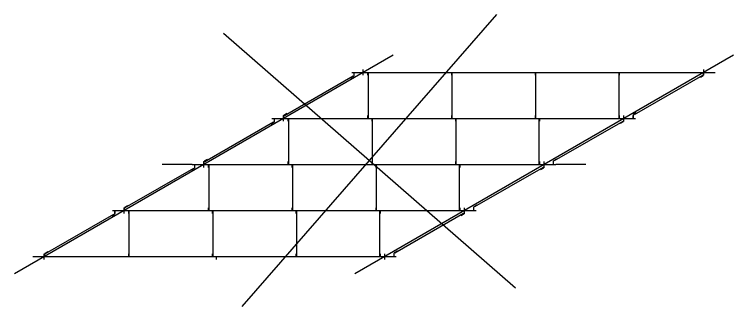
# Model space of a CAD drawing. Extents: x 634656 to 641360, y 298715 to 301183.
# Drawn here: x 639115.4 to 639490.4, y 299775.7 to 299928 of the extents above; entities that cross this region are included whole.
import ezdxf

# ---------------------------------------------------------------- set-up
doc = ezdxf.new("R2010")
doc.units = 0
doc.layers.add('1', color=7, linetype='Continuous')
doc.layers.add('2', color=7, linetype='Continuous')

msp = doc.modelspace()

# ---------------------------------------------------------------- linework, layer by layer
at = {"layer": '1'}
for p, q in [((639234.11, 299775.73), (639366.85, 299927.96)), ((639224.37, 299918.21), (639376.59, 299785.48)), ((639312.82, 299906.77), (639115.36, 299792.77)), ((639490.36, 299906.77), (639292.91, 299792.77)), ((639208.09, 299849.77), (639192.34, 299849.77)), ((639413.38, 299849.77), (639397.63, 299849.77))]:
    msp.add_line(p, q, dxfattribs=at)
at = {"layer": '2'}
for p, q in [((639297.23, 299896.27), (639297.23, 299899.27)), ((639474.77, 299896.27), (639474.77, 299899.27)), ((639256.25, 299875.34), (639291.99, 299895.9)), ((639290.82, 299894.94), (639292.34, 299895.81)), ((639291.23, 299897.77), (639480.77, 299897.77)), ((639292.34, 299897.52), (639292.34, 299895.81)), ((639292.59, 299896.27), (639292.59, 299897.77)), ((639299.73, 299896.27), (639299.73, 299897.77)), ((639299.98, 299874.02), (639299.98, 299897.52)), ((639343.39, 299896.27), (639343.39, 299897.77)), ((639343.64, 299874.02), (639343.64, 299897.52)), ((639387.05, 299896.27), (639387.05, 299897.77)), ((639387.3, 299874.02), (639387.3, 299897.52)), ((639430.45, 299897.52), (639430.45, 299874.02)), ((639430.7, 299897.77), (639430.7, 299896.27)), ((639474.18, 299896.19), (639438.44, 299875.63)), ((639473.01, 299895.23), (639474.52, 299896.1)), ((639474.52, 299897.52), (639474.52, 299896.1)), ((639257.42, 299876.3), (639255.91, 299875.43)), ((639439.61, 299876.59), (639438.1, 299875.72)), ((639249.66, 299873.77), (639439.2, 299873.77)), ((639250.77, 299873.52), (639250.77, 299871.81)), ((639251.02, 299872.27), (639251.02, 299873.77)), ((639255.66, 299872.27), (639255.66, 299875.27)), ((639255.91, 299874.02), (639255.91, 299875.43)), ((639258.16, 299872.27), (639258.16, 299873.77)), ((639258.41, 299850.02), (639258.41, 299873.52)), ((639299.73, 299873.77), (639299.73, 299875.27)), ((639301.82, 299872.27), (639301.82, 299873.77)), ((639302.07, 299850.02), (639302.07, 299873.52)), ((639343.39, 299873.77), (639343.39, 299875.27)), ((639345.48, 299872.27), (639345.48, 299873.77)), ((639345.73, 299850.02), (639345.73, 299873.52)), ((639387.05, 299873.77), (639387.05, 299875.27)), ((639388.88, 299873.52), (639388.88, 299850.02)), ((639389.13, 299873.77), (639389.13, 299872.27)), ((639430.7, 299875.27), (639430.7, 299873.77)), ((639432.95, 299873.52), (639432.95, 299872.1)), ((639433.2, 299872.27), (639433.2, 299875.27)), ((639437.85, 299875.27), (639437.85, 299873.77)), ((639438.1, 299874.02), (639438.1, 299875.72)), ((639214.68, 299851.34), (639250.42, 299871.9)), ((639249.25, 299870.94), (639250.77, 299871.81)), ((639432.61, 299872.19), (639396.87, 299851.63)), ((639431.44, 299871.23), (639432.95, 299872.1)), ((639214.09, 299848.27), (639214.09, 299851.27)), ((639215.86, 299852.3), (639214.34, 299851.43)), ((639214.34, 299850.02), (639214.34, 299851.43)), ((639258.16, 299849.77), (639258.16, 299851.27)), ((639301.82, 299849.77), (639301.82, 299851.27)), ((639345.48, 299849.77), (639345.48, 299851.27)), ((639389.13, 299851.27), (639389.13, 299849.77)), ((639391.63, 299848.27), (639391.63, 299851.27)), ((639396.28, 299851.27), (639396.28, 299849.77)), ((639398.04, 299852.59), (639396.53, 299851.72)), ((639396.53, 299850.02), (639396.53, 299851.72)), ((639173.11, 299827.34), (639208.86, 299847.9)), ((639207.68, 299846.94), (639209.2, 299847.81)), ((639208.09, 299849.77), (639397.63, 299849.77)), ((639209.2, 299849.52), (639209.2, 299847.81)), ((639209.45, 299848.27), (639209.45, 299849.77)), ((639216.59, 299848.27), (639216.59, 299849.77)), ((639216.84, 299826.02), (639216.84, 299849.52)), ((639260.25, 299848.27), (639260.25, 299849.77)), ((639260.5, 299826.02), (639260.5, 299849.52)), ((639303.91, 299848.27), (639303.91, 299849.77)), ((639304.16, 299826.02), (639304.16, 299849.52)), ((639347.32, 299849.52), (639347.32, 299826.02)), ((639347.57, 299849.77), (639347.57, 299848.27)), ((639391.04, 299848.19), (639355.3, 299827.63)), ((639389.87, 299847.23), (639391.38, 299848.1)), ((639391.38, 299849.52), (639391.38, 299848.1)), ((639174.29, 299828.3), (639172.77, 299827.43)), ((639356.47, 299828.59), (639354.96, 299827.72)), ((639354.96, 299826.02), (639354.96, 299827.72)), ((639131.54, 299803.34), (639167.29, 299823.9)), ((639166.11, 299822.94), (639167.63, 299823.81)), ((639166.52, 299825.77), (639356.07, 299825.77)), ((639167.63, 299825.52), (639167.63, 299823.81)), ((639167.88, 299824.27), (639167.88, 299825.77)), ((639172.52, 299824.27), (639172.52, 299827.27)), ((639172.77, 299826.02), (639172.77, 299827.43)), ((639175.02, 299824.27), (639175.02, 299825.77)), ((639175.27, 299802.02), (639175.27, 299825.52)), ((639216.59, 299825.77), (639216.59, 299827.27)), ((639218.68, 299824.27), (639218.68, 299825.77)), ((639218.93, 299802.02), (639218.93, 299825.52)), ((639260.25, 299825.77), (639260.25, 299827.27)), ((639262.34, 299824.27), (639262.34, 299825.77)), ((639262.59, 299802.02), (639262.59, 299825.52)), ((639303.91, 299825.77), (639303.91, 299827.27)), ((639305.75, 299825.52), (639305.75, 299802.02)), ((639306, 299825.77), (639306, 299824.27)), ((639349.47, 299824.19), (639313.73, 299803.63)), ((639347.57, 299827.27), (639347.57, 299825.77)), ((639348.3, 299823.23), (639349.82, 299824.1)), ((639349.82, 299825.52), (639349.82, 299824.1)), ((639350.07, 299824.27), (639350.07, 299827.27)), ((639354.71, 299827.27), (639354.71, 299825.77)), ((639124.95, 299801.77), (639314.5, 299801.77)), ((639130.95, 299800.27), (639130.95, 299803.27)), ((639132.72, 299804.3), (639131.2, 299803.43)), ((639131.2, 299802.02), (639131.2, 299803.43)), ((639175.02, 299801.77), (639175.02, 299803.27)), ((639218.68, 299801.77), (639218.68, 299803.27)), ((639220.77, 299800.27), (639220.77, 299801.77)), ((639262.34, 299801.77), (639262.34, 299803.27)), ((639306, 299803.27), (639306, 299801.77)), ((639308.5, 299800.27), (639308.5, 299803.27)), ((639313.14, 299803.27), (639313.14, 299801.77)), ((639314.9, 299804.59), (639313.39, 299803.72)), ((639313.39, 299802.02), (639313.39, 299803.72))]:
    msp.add_line(p, q, dxfattribs=at)

doc.saveas('drawing.dxf')
